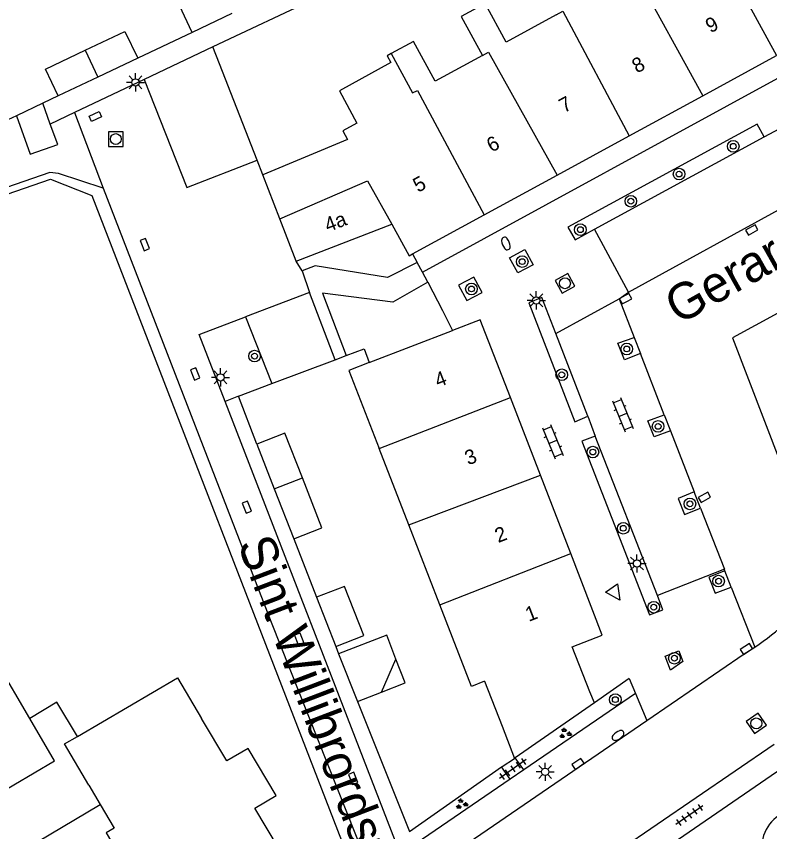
# Model space of a CAD drawing. Extents: x 137999 to 141000, y 397500 to 400501.
# Drawn here: x 138046.9 to 138098.6, y 400189.2 to 400245.2 of the extents above; entities that cross this region are included whole.
import ezdxf

# ---------------------------------------------------------------- set-up
doc = ezdxf.new("R2010")
doc.units = 0
for name, color, linetype in [('gg-afsc-erfafscheiding', 7, 'Continuous'), ('gg-afsc-hekwerk', 7, 'Continuous'), ('gg-afsc-muur', 7, 'Continuous'), ('gg-anno-huisnummerreeks BGT', 7, 'Continuous'), ('gg-anno-openbare ruimte label', 7, 'Continuous'), ('gg-bbg-bijgebouw', 7, 'Continuous'), ('gg-bbg-gedigitaliseerde bebouwing', 7, 'Continuous'), ('gg-bbg-gedigitaliseerde bijgebouw', 7, 'Continuous'), ('gg-bbg-hoofdgebouw', 7, 'Continuous'), ('gg-bbg-luifel en loopbrug', 7, 'Continuous'), ('gg-bbg-tussenscheiding', 7, 'Continuous'), ('gg-knt-verharding', 7, 'Continuous'), ('gg-knt-verharding nz', 7, 'Continuous'), ('gt-grn-groengrens', 7, 'Continuous'), ('gt-grn-vlakafsluiter', 7, 'Continuous'), ('gt-grn-weggrens', 7, 'Continuous'), ('gt-symb-boom', 7, 'Continuous'), ('gt-symb-brandkraan', 7, 'Continuous'), ('gt-symb-groenvak', 7, 'Continuous'), ('gt-symb-klinker verharding', 7, 'Continuous'), ('gt-symb-kolk', 7, 'Continuous'), ('gt-symb-kolk center center', 7, 'Continuous'), ('gt-symb-lichtmast', 7, 'Continuous'), ('gt-symb-rioolschacht', 7, 'Continuous'), ('gt-symb-tegel verharding', 7, 'Continuous'), ('gt-symb-waterafsluiter', 7, 'Continuous')]:
    doc.layers.add(name, color=color, linetype=linetype)

# ---------------------------------------------------------------- blocks, each defined once
blk = doc.blocks.new('gt0-LMAST')
at = {"layer": 'gt-symb-lichtmast'}
for p, q in [((-0.005, 0.246), (-0.005, 0.621)), ((-0.182, 0.173), (-0.447, 0.438)), ((0.172, 0.173), (0.437, 0.438)), ((-0.255, -0.004), (-0.63, -0.004)), ((-0.182, -0.181), (-0.447, -0.446)), ((-0.005, -0.254), (-0.005, -0.629)), ((0.437, -0.446), (0.172, -0.181)), ((0.245, -0.004), (0.62, -0.004))]:
    blk.add_line(p, q, dxfattribs=at)
blk.add_circle((-0.005, -0.004), 0.25, dxfattribs=at)
blk = doc.blocks.new('gt0-RS')
at = {"layer": 'gt-symb-rioolschacht'}
blk.add_lwpolyline([(-0.5, -0.5), (0.5, -0.5), (0.5, 0.5), (-0.5, 0.5)], close=True, dxfattribs=at)
blk.add_circle((0, 0), 0.375, dxfattribs=at)
blk = doc.blocks.new('gt0-KOLKCC')
at = {"layer": 'gt-symb-kolk center center'}
blk.add_lwpolyline([(-0.375, 0.2), (0.375, 0.2), (0.375, -0.2), (-0.375, -0.2)], close=True, dxfattribs=at)
blk = doc.blocks.new('gt0-BOOM')
at = {"layer": 'gt-symb-boom'}
for radius in [0.4, 0.2]:
    blk.add_circle((0, 0), radius, dxfattribs=at)
blk = doc.blocks.new('gt0-BR')
at = {"layer": 'gt-symb-brandkraan'}
for centre, radius, start, end in [((-0.244, 0), 0.206, 107.5669, 252.4331), ((0.599, -2.664), 3, 106.892, 107.5669), ((0, -0.691), 0.938, 73.108, 106.892), ((-0.599, -2.664), 3, 72.4331, 73.108), ((0.244, 0), 0.206, 287.567, 72.4331), ((0.599, 2.664), 3, 252.4331, 253.108), ((0, 0.691), 0.938, 253.108, 286.8921), ((-0.599, 2.664), 3, 286.8921, 287.567)]:
    blk.add_arc(centre, radius, start, end, dxfattribs=at)
blk = doc.blocks.new('gt0-KOLK')
at = {"layer": 'gt-symb-kolk'}
blk.add_lwpolyline([(0, 0), (0.375, 0), (0.375, 0.4), (-0.375, 0.4), (-0.375, 0), (0, 0)], dxfattribs=at)
blk = doc.blocks.new('gt0-KL1')
at = {"layer": 'gt-symb-klinker verharding'}
for p, q in [((-1.15, 0.3), (1.15, 0.3)), ((-1, -0.3), (-1, 0.3)), ((-0.5, 0.3), (-0.5, 0.45)), ((0, -0.3), (0, 0.3)), ((0.5, 0.3), (0.5, 0.45)), ((1, -0.3), (1, 0.3)), ((-1.15, -0.3), (1.15, -0.3)), ((-0.5, -0.45), (-0.5, -0.3)), ((0.5, -0.45), (0.5, -0.3))]:
    blk.add_line(p, q, dxfattribs=at)
blk = doc.blocks.new('gt0-WAFSL')
at = {"layer": 'gt-symb-waterafsluiter'}
for p, q in [((-0.5, -0.333), (0, 0.667)), ((0, 0.667), (0.5, -0.333)), ((0.5, -0.333), (-0.5, -0.333))]:
    blk.add_line(p, q, dxfattribs=at)
blk = doc.blocks.new('gt0-GRVAK')
at = {"layer": 'gt-symb-groenvak'}
for p, q in [((-0.11, 0.189), (-0.228, 0.24)), ((-0.182, 0.153), (0.088, 0.153)), ((-0.091, 0.211), (-0.156, 0.322)), ((-0.047, 0.214), (-0.047, 0.393)), ((-0.004, 0.211), (0.061, 0.322)), ((0.015, 0.189), (0.133, 0.24)), ((0.262, -0.052), (0.197, 0.059)), ((0.305, -0.049), (0.305, 0.13)), ((0.349, -0.052), (0.414, 0.059)), ((-0.245, -0.228), (-0.363, -0.177)), ((-0.318, -0.264), (-0.047, -0.264)), ((-0.226, -0.206), (-0.291, -0.095)), ((-0.183, -0.203), (-0.183, -0.024)), ((-0.139, -0.206), (-0.074, -0.095)), ((-0.12, -0.228), (-0.002, -0.177)), ((0.243, -0.074), (0.125, -0.023)), ((0.17, -0.11), (0.441, -0.11)), ((0.368, -0.074), (0.486, -0.023))]:
    blk.add_line(p, q, dxfattribs=at)
blk = doc.blocks.new('gt0-TEG1')
at = {"layer": 'gt-symb-tegel verharding'}
for p, q in [((-1.125, 0), (1.125, 0)), ((-0.9, -0.25), (-0.9, 0.25)), ((-0.45, -0.25), (-0.45, 0.25)), ((0, -0.25), (0, 0.25)), ((0.45, -0.25), (0.45, 0.25)), ((0.9, -0.25), (0.9, 0.25))]:
    blk.add_line(p, q, dxfattribs=at)

msp = doc.modelspace()

# ---------------------------------------------------------------- linework, layer by layer
at = {"layer": 'gg-afsc-erfafscheiding'}
for p, q in [((138058.944, 400244.099), (138055.205, 400242.325)), ((138049.751, 400239.737), (138048.681, 400239.228)), ((138048.681, 400239.228), (138046.883, 400238.372)), ((138046.883, 400238.372), (138045.995, 400237.949)), ((138076.137, 400224.989), (138076.84, 400223.626)), ((138064.429, 400219.964), (138068.783, 400221.609)), ((138068.783, 400221.609), (138069.53, 400221.891)), ((138062.139, 400219.099), (138064.429, 400219.964)), ((138063.394, 400215.803), (138062.139, 400219.099)), ((138065.935, 400209.299), (138067.495, 400205.282)), ((138068.808, 400201.899), (138069.01, 400201.394)), ((138070.315, 400198.124), (138073.88, 400189.197))]:
    msp.add_line(p, q, dxfattribs=at)
for points in [[(138001.838, 400217.614), (138049.209, 400234.023), (138052.046, 400232.901)], [(138069.53, 400221.891), (138070.76, 400222.356), (138071.116, 400221.413)]]:
    msp.add_lwpolyline(points, dxfattribs=at)
at = {"layer": 'gg-afsc-hekwerk'}
msp.add_line((138052.046, 400232.901), (138069.863, 400186.87), dxfattribs=at)
at = {"layer": 'gg-afsc-muur'}
for p, q in [((138080.041, 400252.409), (138060.377, 400243.105)), ((138060.829, 400241.944), (138060.377, 400243.105)), ((138063.408, 400235.317), (138060.829, 400241.944)), ((138063.799, 400234.311), (138063.408, 400235.317)), ((138074.083, 400228.877), (138074.405, 400228.283)), ((138075.132, 400226.94), (138076.137, 400224.989)), ((138080.238, 400193.642), (138081.095, 400194.206)), ((138073.88, 400189.197), (138080.209, 400193.622)), ((138080.209, 400193.622), (138080.238, 400193.642))]:
    msp.add_line(p, q, dxfattribs=at)
at = {"layer": 'gg-bbg-bijgebouw'}
for p, q in [((138061.669, 400245.394), (138058.944, 400244.099)), ((138055.205, 400242.325), (138052.478, 400241.031)), ((138052.478, 400241.031), (138049.751, 400239.737)), ((138066.09, 400228.39), (138064.967, 400231.292)), ((138066.09, 400228.39), (138072.66, 400230.92)), ((138063.394, 400215.803), (138064.593, 400212.733)), ((138064.593, 400212.733), (138065.935, 400209.299)), ((138067.495, 400205.282), (138068.808, 400201.899))]:
    msp.add_line(p, q, dxfattribs=at)
for points in [[(138058.944, 400244.099), (138058.069, 400245.942), (138060.794, 400247.237)], [(138051.603, 400242.874), (138054.33, 400244.168), (138055.205, 400242.325)], [(138049.751, 400239.737), (138048.876, 400241.58), (138051.603, 400242.874)], [(138066.525, 400213.48), (138065.317, 400216.566), (138063.394, 400215.803)], [(138065.935, 400209.299), (138067.866, 400210.055), (138066.525, 400213.48)], [(138068.808, 400201.899), (138070.737, 400202.648), (138069.424, 400206.031), (138067.495, 400205.282)]]:
    msp.add_lwpolyline(points, dxfattribs=at)
at = {"layer": 'gg-bbg-gedigitaliseerde bebouwing'}
for points in [[(138083.953, 400245.303), (138080.524, 400243.434), (138079.072, 400246.097), (138077.432, 400245.202), (138078.896, 400242.516)], [(138078.896, 400242.516), (138075.647, 400240.745), (138074.157, 400243.479), (138072.628, 400242.646)], [(138072.628, 400242.646), (138072.355, 400242.497), (138072.609, 400242.03)], [(138072.609, 400242.03), (138069.061, 400240.096), (138070.272, 400237.874)], [(138070.272, 400237.874), (138069.295, 400237.342), (138069.621, 400236.742), (138063.799, 400234.311)], [(138051.059, 400195.722), (138057.95, 400199.752), (138059.582, 400196.962)], [(138051.853, 400192.364), (138050.187, 400195.212), (138051.059, 400195.722)]]:
    msp.add_lwpolyline(points, dxfattribs=at)
at = {"layer": 'gg-bbg-gedigitaliseerde bijgebouw'}
for p, q in [((138047.786, 400196.963), (138043.677, 400203.948)), ((138069.01, 400201.394), (138070.315, 400198.124)), ((138071.951, 400198.759), (138072.95, 400201.036)), ((138070.315, 400198.124), (138071.951, 400198.759))]:
    msp.add_line(p, q, dxfattribs=at)
for points in [[(138072.95, 400201.036), (138072.313, 400202.677), (138069.01, 400201.394)], [(138045.273, 400191.57), (138049.497, 400194.054), (138047.786, 400196.963)]]:
    msp.add_lwpolyline(points, dxfattribs=at)
at = {"layer": 'gg-bbg-hoofdgebouw'}
for p, q in [((138094.031, 400239.749), (138099.091, 400242.507)), ((138088.98, 400236.996), (138094.031, 400239.749)), ((138084.028, 400234.297), (138088.98, 400236.996)), ((138064.967, 400231.292), (138063.799, 400234.311)), ((138079.011, 400231.563), (138084.028, 400234.297)), ((138074.083, 400228.877), (138079.011, 400231.563)), ((138071.116, 400221.413), (138076.84, 400223.626)), ((138082.88, 400213.666), (138080.813, 400219.006)), ((138073.828, 400210.252), (138071.787, 400215.515)), ((138084.965, 400208.281), (138082.88, 400213.666)), ((138075.955, 400204.769), (138073.828, 400210.252)), ((138086.603, 400198.021), (138086.28, 400198.78)), ((138086.603, 400198.021), (138081.148, 400194.242)), ((138081.148, 400194.242), (138081.095, 400194.206)), ((138051.853, 400192.364), (138052.625, 400191.044))]:
    msp.add_line(p, q, dxfattribs=at)
for points in [[(138072.66, 400230.92), (138073.85, 400228.75), (138074.083, 400228.877)], [(138080.813, 400219.006), (138078.74, 400224.36), (138076.84, 400223.626)], [(138071.116, 400221.413), (138069.71, 400220.87), (138071.787, 400215.515)], [(138086.28, 400198.78), (138085.06, 400201.88), (138087.13, 400202.69), (138084.965, 400208.281)], [(138079.031, 400199.51), (138078.13, 400199.16), (138075.955, 400204.769)], [(138079.031, 400199.51), (138080.238, 400196.428), (138081.095, 400194.206)], [(138057.368, 400183.085), (138060.395, 400184.883), (138061.017, 400183.855), (138065.717, 400186.648), (138063.261, 400190.785), (138064.712, 400191.658), (138062.789, 400194.901), (138061.327, 400194.034), (138059.582, 400196.962)], [(138052.625, 400191.044), (138053.578, 400189.417), (138053.028, 400189.09), (138054.96, 400185.852), (138055.516, 400186.176), (138057.368, 400183.085)]]:
    msp.add_lwpolyline(points, dxfattribs=at)
msp.add_arc((138100.581, 400188.165), 2.485, 73.6766, 230.7943, dxfattribs=at)
at = {"layer": 'gg-bbg-luifel en loopbrug'}
msp.add_line((138047.431, 400187.949), (138052.625, 400191.044), dxfattribs=at)
for points in [[(138071.951, 400198.759), (138073.587, 400199.394), (138072.95, 400201.036)], [(138051.059, 400195.722), (138049.655, 400198.077), (138047.786, 400196.963)]]:
    msp.add_lwpolyline(points, dxfattribs=at)
at = {"layer": 'gg-bbg-tussenscheiding'}
for p, q in [((138051.603, 400242.874), (138052.478, 400241.031)), ((138071.787, 400215.515), (138080.813, 400219.006)), ((138073.828, 400210.252), (138082.88, 400213.666)), ((138064.593, 400212.733), (138066.525, 400213.48)), ((138075.955, 400204.769), (138084.965, 400208.281))]:
    msp.add_line(p, q, dxfattribs=at)
for points in [[(138093.856, 400250.738), (138094.442, 400251.038), (138099.091, 400242.507)], [(138088.977, 400248.106), (138089.338, 400248.298), (138094.031, 400239.749)], [(138083.953, 400245.303), (138084.408, 400245.57), (138088.98, 400236.996)], [(138078.896, 400242.516), (138079.32, 400242.755), (138084.028, 400234.297)], [(138072.628, 400242.646), (138074.092, 400239.948), (138074.42, 400240.116), (138079.011, 400231.563)], [(138064.967, 400231.292), (138071.003, 400233.905), (138072.66, 400230.92)]]:
    msp.add_lwpolyline(points, dxfattribs=at)
at = {"layer": 'gg-knt-verharding'}
for p, q in [((138060.377, 400243.105), (138055.657, 400240.874)), ((138055.657, 400240.874), (138050.871, 400238.599)), ((138049.199, 400237.804), (138048.681, 400239.228)), ((138050.871, 400238.599), (138052.834, 400233.387)), ((138086.598, 400230.588), (138098.253, 400236.93)), ((138066.505, 400227.71), (138066.09, 400228.39)), ((138062.622, 400224.558), (138064.429, 400219.964)), ((138086.131, 400217.718), (138083.93, 400223.407)), ((138089.328, 400223.144), (138089.752, 400222.029)), ((138072.91, 400188.49), (138061.215, 400218.742)), ((138091.373, 400217.831), (138091.803, 400216.714)), ((138090.913, 400205.401), (138086.638, 400216.35)), ((138093.877, 400211.402), (138093.439, 400212.523)), ((138095.977, 400205.977), (138095.554, 400207.111)), ((138096.87, 400201.39), (138097.616, 400201.862)), ((138090.181, 400196.813), (138096.87, 400201.39)), ((138088.98, 400199.69), (138086.603, 400198.021)), ((138088.98, 400199.69), (138089.41, 400198.66)), ((138089.41, 400198.66), (138081.733, 400193.415)), ((138075.478, 400186.754), (138090.181, 400196.813)), ((138072.8, 400177.34), (138098.94, 400195.193)), ((138081.733, 400193.415), (138081.148, 400194.242)), ((138080.806, 400192.781), (138080.209, 400193.622)), ((138081.733, 400193.415), (138080.806, 400192.781)), ((138089.901, 400186.984), (138099.894, 400193.844)), ((138080.806, 400192.781), (138074.35, 400188.37))]:
    msp.add_line(p, q, dxfattribs=at)
for points in [[(138046.883, 400238.372), (138047.811, 400235.736), (138049.71, 400236.402), (138049.199, 400237.804)], [(138098.253, 400236.93), (138097.778, 400237.795), (138084.758, 400230.716), (138085.257, 400229.858), (138086.598, 400230.588)], [(138052.834, 400233.387), (138049.755, 400234.406), (138049.168, 400234.485), (138001.62, 400218.026)], [(138052.834, 400233.387), (138064.373, 400203.563), (138070.784, 400187.413)], [(138080.761, 400228.621), (138081.816, 400229.188), (138082.376, 400228.14), (138081.321, 400227.573), (138080.761, 400228.621)], [(138074.405, 400228.283), (138072.373, 400227.267), (138067.402, 400228.056), (138066.505, 400227.71)], [(138077.251, 400226.727), (138077.811, 400225.669), (138078.866, 400226.23), (138078.306, 400227.287), (138077.251, 400226.727)], [(138075.132, 400226.94), (138072.725, 400225.557), (138067.903, 400226.189), (138069.53, 400221.891)], [(138083.93, 400223.407), (138082.969, 400225.893), (138082.072, 400225.525), (138085.236, 400217.333), (138086.131, 400217.718)], [(138061.215, 400218.742), (138059.438, 400223.339), (138062.622, 400224.558)], [(138089.752, 400222.029), (138088.642, 400221.597), (138088.196, 400222.745), (138089.328, 400223.144)], [(138091.803, 400216.714), (138090.681, 400216.299), (138090.265, 400217.404), (138091.373, 400217.831)], [(138086.638, 400216.35), (138085.732, 400216.008), (138090.379, 400204.082), (138091.296, 400204.42), (138090.913, 400205.401)], [(138093.439, 400212.523), (138092.352, 400212.077), (138092.782, 400210.976), (138093.877, 400211.402)], [(138095.554, 400207.111), (138094.442, 400206.659), (138094.879, 400205.557), (138095.977, 400205.977)], [(138091.448, 400201.236), (138092.387, 400201.608), (138092.663, 400200.865), (138091.812, 400200.275), (138091.448, 400201.236)]]:
    msp.add_lwpolyline(points, dxfattribs=at)
msp.add_arc((138088.228, 400215.855), 16.85, 303.858, 322.9698, dxfattribs=at)
at = {"layer": 'gg-knt-verharding nz'}
for p, q in [((138088.936, 400226.243), (138108.765, 400237.146)), ((138088.936, 400226.243), (138086.598, 400230.588)), ((138067.011, 400226.238), (138062.622, 400224.558)), ((138068.783, 400221.609), (138067.011, 400226.238)), ((138083.93, 400223.407), (138088.292, 400225.792)), ((138088.292, 400225.792), (138089.328, 400223.144)), ((138091.373, 400217.831), (138089.752, 400222.029)), ((138086.131, 400217.718), (138086.638, 400216.35)), ((138091.803, 400216.714), (138093.439, 400212.523)), ((138093.877, 400211.402), (138095.514, 400207.214)), ((138095.514, 400207.214), (138090.913, 400205.401)), ((138095.554, 400207.111), (138095.514, 400207.214)), ((138095.977, 400205.977), (138097.616, 400201.862))]:
    msp.add_line(p, q, dxfattribs=at)
for points in [[(138055.657, 400240.874), (138058.578, 400233.437), (138063.408, 400235.317)], [(138111.908, 400231.729), (138096.069, 400223.113), (138100.463, 400211.656), (138100.642, 400211.717)]]:
    msp.add_lwpolyline(points, dxfattribs=at)
at = {"layer": 'gt-grn-groengrens'}
msp.add_line((138062.139, 400219.099), (138061.215, 400218.742), dxfattribs=at)
at = {"layer": 'gt-grn-vlakafsluiter'}
msp.add_line((138066.505, 400227.71), (138067.011, 400226.238), dxfattribs=at)
at = {"layer": 'gt-grn-weggrens'}
for p, q in [((138074.763, 400227.622), (138106.595, 400244.999)), ((138050.871, 400238.599), (138049.199, 400237.804)), ((138098.253, 400236.93), (138099.325, 400237.507)), ((138074.763, 400227.622), (138074.405, 400228.283)), ((138075.132, 400226.94), (138074.763, 400227.622)), ((138088.292, 400225.792), (138088.936, 400226.243)), ((138089.41, 400198.66), (138090.181, 400196.813))]:
    msp.add_line(p, q, dxfattribs=at)

# ---------------------------------------------------------------- block references
at = {"layer": 'gt-symb-boom'}
for p in [(138096.126, 400236.274), (138092.403, 400234.367), (138089.088, 400232.499), (138085.62, 400230.545), (138081.627, 400228.35), (138078.14, 400226.47), (138088.808, 400222.346), (138063.235, 400221.856), (138084.345, 400220.573), (138090.962, 400217.026), (138086.479, 400215.264), (138093.149, 400211.7), (138088.571, 400210.023), (138095.118, 400206.392), (138090.663, 400204.6), (138092.08, 400201.094), (138088.023, 400198.249)]:
    msp.add_blockref('gt0-BOOM', p, dxfattribs=at)
at = {"layer": 'gt-symb-brandkraan'}
for p, rotation in [((138080.504, 400229.596), -68.87442547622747), ((138088.21, 400195.791), -145.67439803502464)]:
    msp.add_blockref('gt0-BR', p, dxfattribs=dict(at, rotation=rotation))
at = {"layer": 'gt-symb-groenvak'}
for p in [(138084.563, 400195.925), (138077.448, 400191.072)]:
    msp.add_blockref('gt0-GRVAK', p, dxfattribs=at)
at = {"layer": 'gt-symb-klinker verharding'}
for p, rotation in [((138088.539, 400217.829), -67.66661156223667), ((138083.735, 400215.972), -67.6666115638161)]:
    msp.add_blockref('gt0-KL1', p, dxfattribs=dict(at, rotation=rotation))
at = {"layer": 'gt-symb-kolk'}
for p, rotation in [((138097.496, 400230.35), 28.615031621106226), ((138055.505, 400229.45), -68.77323173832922), ((138088.817, 400225.617), 28.61503162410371), ((138058.963, 400220.557), -68.77323173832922), ((138094.242, 400211.972), 28.61503162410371), ((138062.513, 400211.402), -68.77323173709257), ((138066.125, 400202.322), -68.77323173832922), ((138097.139, 400201.564), 33.372202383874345), ((138085.572, 400193.663), 34.405234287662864), ((138069.824, 400192.759), -68.77323173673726)]:
    msp.add_blockref('gt0-KOLK', p, dxfattribs=dict(at, rotation=rotation))
at = {"layer": 'gt-symb-kolk center center', "rotation": 25.121228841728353}
msp.add_blockref('gt0-KOLKCC', (138052.294, 400238.321), dxfattribs=at)
at = {"layer": 'gt-symb-lichtmast'}
for p in [(138055.057, 400240.671), (138082.595, 400225.689), (138060.897, 400220.397), (138089.517, 400207.611), (138083.205, 400193.286)]:
    msp.add_blockref('gt0-LMAST', p, dxfattribs=at)
at = {"layer": 'gt-symb-rioolschacht'}
msp.add_blockref('gt0-RS', (138053.701, 400236.772), dxfattribs=at)
for p, rotation in [((138084.561, 400226.864), 28.61503162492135), ((138097.711, 400196.614), 34.32560196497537)]:
    msp.add_blockref('gt0-RS', p, dxfattribs=dict(at, rotation=rotation))
at = {"layer": 'gt-symb-tegel verharding'}
for p, rotation in [((138080.977, 400193.484), -144.81546069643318), ((138093.109, 400190.316), -145.1816455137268)]:
    msp.add_blockref('gt0-TEG1', p, dxfattribs=dict(at, rotation=rotation))
at = {"layer": 'gt-symb-waterafsluiter', "rotation": -145.67439803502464}
msp.add_blockref('gt0-WAFSL', (138087.952, 400205.64), dxfattribs=at)

# ---------------------------------------------------------------- texts
at = {"layer": 'gg-anno-huisnummerreeks BGT'}
for s, rotation, p in [('9', 28.6, (138094.564, 400244.026)), ('8', 28.6, (138089.509, 400241.27)), ('7', 28.6, (138084.504, 400238.543)), ('6', 28.6, (138079.523, 400235.828)), ('5', 28.6, (138074.466, 400233.072)), ('4a', 21.1, (138068.271, 400230.36)), ('4', 21.2, (138075.843, 400219.687)), ('3', 21.2, (138077.913, 400214.341)), ('2', 21.2, (138079.977, 400209.008)), ('1', 21.2, (138082.076, 400203.589))]:
    msp.add_text(s, height=1, rotation=rotation, dxfattribs=at).set_placement(p)
at = {"layer": 'gg-anno-openbare ruimte label'}
for s, rotation, p in [('Gerardusplein', 29.3, (138092.365, 400223.973)), ('Sint Willibrordstraat', 290.9, (138062.047, 400208.938))]:
    msp.add_text(s, height=2.5, rotation=rotation, dxfattribs=at).set_placement(p)

doc.saveas('drawing.dxf')
